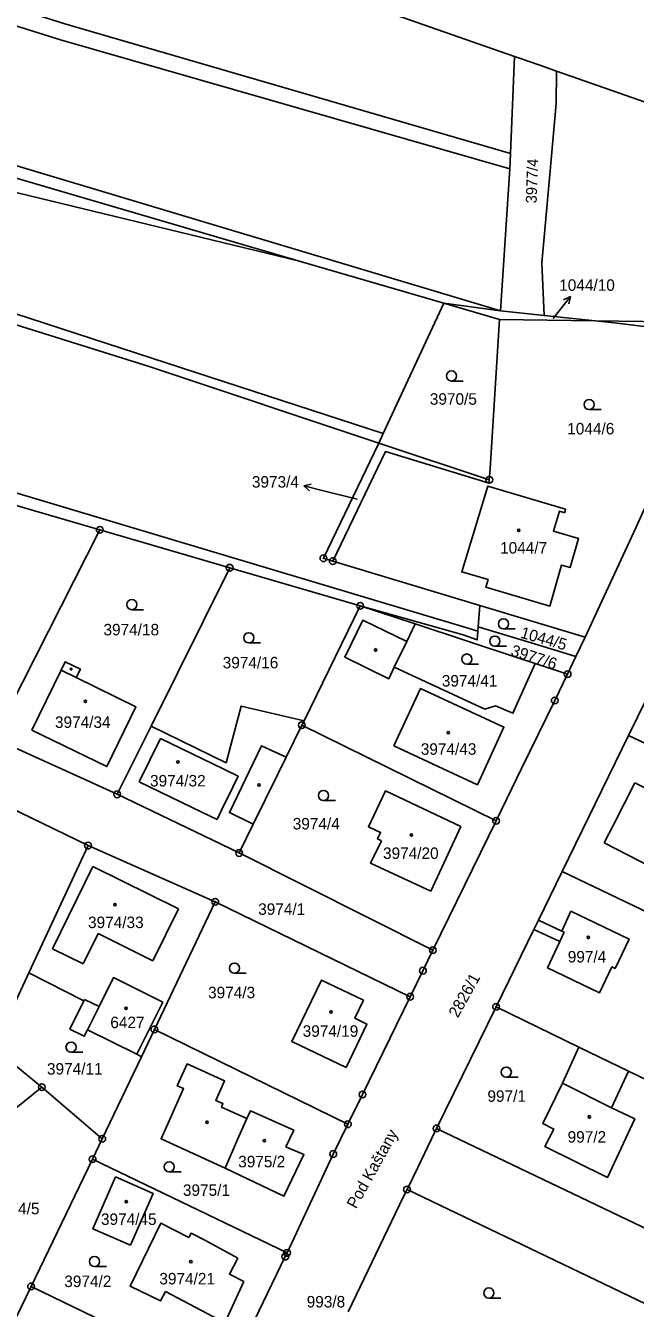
# Model space of a CAD drawing. Extents: x -644096 to -634268, y -1141430 to -1133463.
# Drawn here: x -639654.6 to -639564.5, y -1137562.9 to -1137373.2 of the extents above; entities that cross this region are included whole.
import ezdxf

# ---------------------------------------------------------------- set-up
doc = ezdxf.new("R2010")
doc.units = 0
for name, color, linetype in [('_CIVIL_CONSTRUCTION', 7, 'Continuous'), ('M_Svah_Nasyp', 7, 'Continuous'), ('M_Svah_Zarez', 7, 'Continuous'), ('spodek_zarez', 7, 'Continuous'), ('svrsek_osa_sjezdy', 7, 'Continuous'), ('svrsek_osa_terminal_VRT', 7, 'Continuous'), ('svrsek_osa_VRT', 7, 'Continuous'), ('svrsek_popisy_VRT', 7, 'Continuous'), ('terminal_VRT', 7, 'Continuous')]:
    doc.layers.add(name, color=color, linetype=linetype)

msp = doc.modelspace()

# ---------------------------------------------------------------- linework, layer by layer
at = {"layer": '_CIVIL_CONSTRUCTION'}
for centre, radius in [((-639586.12, -1137440.37), 0.5), ((-639586.12, -1137440.37), 0.0303), ((-639643.69, -1137447.77), 0.5), ((-639643.69, -1137447.77), 0.0303), ((-639610.64, -1137451.97), 0.5), ((-639610.64, -1137451.97), 0.0303), ((-639609.26, -1137452.39), 0.5), ((-639609.26, -1137452.39), 0.0303), ((-639624.49, -1137453.38), 0.5), ((-639624.49, -1137453.38), 0.0303), ((-639605.2, -1137459.01), 0.5), ((-639605.2, -1137459.01), 0.0303), ((-639574.55, -1137469.12), 0.5), ((-639574.55, -1137469.12), 0.0303), ((-639576.45, -1137473.02), 0.5), ((-639576.45, -1137473.02), 0.0303), ((-639613.83, -1137476.66), 0.5), ((-639613.83, -1137476.66), 0.0303), ((-639641.11, -1137486.89), 0.5), ((-639641.11, -1137486.89), 0.0303), ((-639585.12, -1137490.81), 0.5), ((-639585.12, -1137490.81), 0.0303), ((-639645.42, -1137494.47), 0.5), ((-639645.42, -1137494.47), 0.0303), ((-639623.09, -1137495.57), 0.5), ((-639623.09, -1137495.57), 0.0303), ((-639626.62, -1137502.79), 0.5), ((-639626.62, -1137502.79), 0.0303), ((-639594.46, -1137509.95), 0.5), ((-639594.46, -1137509.95), 0.0303), ((-639595.93, -1137512.98), 0.5), ((-639595.93, -1137512.98), 0.0303), ((-639597.81, -1137516.83), 0.5), ((-639597.81, -1137516.83), 0.0303), ((-639585.12, -1137518.32), 0.5), ((-639585.12, -1137518.32), 0.0303), ((-639635.61, -1137521.67), 0.5), ((-639635.61, -1137521.67), 0.0303), ((-639652.25, -1137530.21), 0.5), ((-639652.25, -1137530.21), 0.0303), ((-639604.86, -1137531.3), 0.5), ((-639604.86, -1137531.3), 0.0303), ((-639607.02, -1137535.7), 0.5), ((-639607.02, -1137535.7), 0.0303), ((-639593.92, -1137536.31), 0.5), ((-639643.32, -1137537.86), 0.5), ((-639593.92, -1137536.31), 0.0303), ((-639643.32, -1137537.86), 0.0303), ((-639609.18, -1137540.1), 0.5), ((-639644.75, -1137540.86), 0.5), ((-639644.75, -1137540.86), 0.0303), ((-639609.18, -1137540.1), 0.0303), ((-639598.28, -1137545.35), 0.5), ((-639598.28, -1137545.35), 0.0303), ((-639616.27, -1137555.27), 0.5), ((-639616.01, -1137554.73), 0.5), ((-639616.01, -1137554.73), 0.0303), ((-639616.27, -1137555.27), 0.0303), ((-639653.84, -1137559.69), 0.5), ((-639653.84, -1137559.69), 0.0303)]:
    msp.add_circle(centre, radius, dxfattribs=at)
at = {"layer": 'M_Svah_Nasyp'}
for p, q in [((-639649.41, -1137468.51), (-639647.16, -1137469.62)), ((-639634.69, -1137478.63), (-639637.87, -1137485.05)), ((-639634.69, -1137478.63), (-639625.46, -1137483.12)), ((-639625.46, -1137483.12), (-639623.22, -1137484.21)), ((-639623.22, -1137484.21), (-639624.02, -1137485.85)), ((-639637.87, -1137485.05), (-639628.6, -1137489.55)), ((-639625.63, -1137489.15), (-639624.02, -1137485.85)), ((-639567.7, -1137491.3), (-639564.62, -1137485.18)), ((-639564.62, -1137485.18), (-639555.45, -1137489.79)), ((-639628.6, -1137489.55), (-639626.35, -1137490.64)), ((-639625.63, -1137489.15), (-639626.35, -1137490.64)), ((-639569.13, -1137494.09), (-639567.7, -1137491.3)), ((-639560.04, -1137498.75), (-639569.13, -1137494.09)), ((-639650.67, -1137509.77), (-639644.69, -1137497.59)), ((-639644.69, -1137497.59), (-639632.03, -1137503.81)), ((-639632.03, -1137503.81), (-639635.83, -1137511.52)), ((-639575.7, -1137508.68), (-639575.05, -1137507.28)), ((-639575.05, -1137507.28), (-639575.41, -1137507.11)), ((-639643.93, -1137507.47), (-639646.14, -1137511.97)), ((-639635.83, -1137511.52), (-639643.93, -1137507.47)), ((-639646.14, -1137511.97), (-639650.67, -1137509.77)), ((-639643.79, -1137518.29), (-639645.52, -1137521.73)), ((-639568.08, -1137533.28), (-639575.32, -1137529.64)), ((-639623.31, -1137537.94), (-639621.94, -1137534.85)), ((-639625.18, -1137542.17), (-639623.31, -1137537.94))]:
    msp.add_line(p, q, dxfattribs=at)
for points in [[(-639598.32, -1137464.29), (-639604.83, -1137461.14), (-639607.46, -1137466.61), (-639600.98, -1137469.82), (-639600.16, -1137468.1)], [(-639600.22, -1137479.71), (-639596.27, -1137471.25), (-639583.96, -1137476.96), (-639587.87, -1137485.48), (-639600.22, -1137479.71)], [(-639616.16, -1137481.42), (-639619.77, -1137479.71), (-639624.54, -1137489.6), (-639621.01, -1137491.32)]]:
    msp.add_lwpolyline(points, dxfattribs=at)
at = {"layer": 'M_Svah_Zarez'}
for centre, radius in [((-639581.78, -1137447.86), 0.175), ((-639602.92, -1137465.52), 0.175), ((-639647.92, -1137468.37), 0.123), ((-639645.8, -1137473.14), 0.175), ((-639592.18, -1137477.77), 0.175), ((-639632.15, -1137482.12), 0.175), ((-639620.14, -1137485.5), 0.175), ((-639597.64, -1137492.89), 0.175), ((-639641.45, -1137503.22), 0.175), ((-639571.49, -1137508.07), 0.175), ((-639639.8, -1137518.54), 0.175), ((-639609.51, -1137519.11), 0.175), ((-639627.84, -1137535.39), 0.175), ((-639571.36, -1137534.6), 0.175), ((-639619.35, -1137538.14), 0.175), ((-639639.78, -1137547.14), 0.175), ((-639630.23, -1137556.01), 0.175)]:
    msp.add_circle(centre, radius, dxfattribs=at)
at = {"layer": 'spodek_zarez'}
msp.add_circle((-638683.07, -1137056.85), 1378.08, dxfattribs=at)
at = {"layer": 'svrsek_osa_sjezdy'}
for p, q in [((-639591.71, -1137425.76), (-639589.96, -1137425.76)), ((-639571.36, -1137429.99), (-639569.61, -1137429.99)), ((-639638.96, -1137459.58), (-639637.21, -1137459.58)), ((-639584.03, -1137462.41), (-639582.28, -1137462.41)), ((-639621.67, -1137464.5), (-639619.92, -1137464.5)), ((-639585.31, -1137464.99), (-639583.56, -1137464.99)), ((-639589.45, -1137467.63), (-639587.7, -1137467.63)), ((-639610.62, -1137487.82), (-639608.87, -1137487.82)), ((-639623.79, -1137513.35), (-639622.04, -1137513.35)), ((-639647.93, -1137525.05), (-639646.18, -1137525.05)), ((-639583.61, -1137528.73), (-639581.86, -1137528.73)), ((-639633.42, -1137542.76), (-639631.67, -1137542.76)), ((-639644.46, -1137556.74), (-639642.71, -1137556.74)), ((-639586.18, -1137561.41), (-639584.43, -1137561.41))]:
    msp.add_line(p, q, dxfattribs=at)
for centre in [(-639591.71, -1137425.01), (-639571.36, -1137429.24), (-639638.96, -1137458.83), (-639584.03, -1137461.66), (-639621.67, -1137463.75), (-639585.31, -1137464.24), (-639589.45, -1137466.88), (-639610.62, -1137487.07), (-639623.79, -1137512.6), (-639647.93, -1137524.3), (-639583.61, -1137527.98), (-639633.42, -1137542.01), (-639644.46, -1137555.99), (-639586.18, -1137560.66)]:
    msp.add_circle(centre, 0.75, dxfattribs=at)
at = {"layer": 'svrsek_osa_terminal_VRT'}
msp.add_arc((-642050.26, -1145189.6), 8802.25, 41.413152, 75.317049, dxfattribs=at)
at = {"layer": 'svrsek_popisy_VRT'}
for p, q in [((-639575.99, -1137415.62), (-639574.14, -1137413.26)), ((-639574.14, -1137413.26), (-639575.15, -1137413.74)), ((-639574.14, -1137413.26), (-639574.36, -1137414.35)), ((-639576.68, -1137416.5), (-639575.99, -1137415.62)), ((-639613.54, -1137441.25), (-639612.45, -1137441.01)), ((-639610.63, -1137441.98), (-639613.54, -1137441.25)), ((-639613.54, -1137441.25), (-639612.69, -1137441.98)), ((-639605.65, -1137443.21), (-639610.63, -1137441.98))]:
    msp.add_line(p, q, dxfattribs=at)
at = {"layer": 'terminal_VRT'}
for p, q in [((-639582.4, -1137377.74), (-639603.14, -1137370.48)), ((-639583, -1137392.11), (-639582.4, -1137377.74)), ((-639614.37, -1137407.96), (-639721.59, -1137382.06)), ((-639583.09, -1137394.38), (-639583, -1137392.11)), ((-639584.49, -1137415.39), (-639583.09, -1137394.38)), ((-639614.37, -1137407.96), (-639592.82, -1137414.26)), ((-639601.8, -1137433.54), (-639592.82, -1137414.26)), ((-639592.82, -1137414.26), (-639584.49, -1137415.39)), ((-639584.63, -1137416.66), (-639592.82, -1137414.26)), ((-639584.49, -1137415.39), (-639578, -1137416.07)), ((-639578, -1137416.07), (-639570.46, -1137416.85)), ((-639570.46, -1137416.85), (-639584.63, -1137416.66)), ((-639602.45, -1137434.93), (-639601.8, -1137433.54)), ((-639602.45, -1137434.93), (-639586.12, -1137440.37)), ((-639662.89, -1137442.16), (-639643.69, -1137447.77)), ((-639643.69, -1137447.77), (-639659.31, -1137478.61)), ((-639643.69, -1137447.77), (-639624.49, -1137453.38)), ((-639624.49, -1137453.38), (-639636.11, -1137476.81)), ((-639624.49, -1137453.38), (-639605.2, -1137459.01)), ((-639609.26, -1137452.39), (-639587.53, -1137458.95)), ((-639613.5, -1137476), (-639605.2, -1137459.01)), ((-639597.06, -1137461.69), (-639605.2, -1137459.01)), ((-639587.53, -1137458.95), (-639587.77, -1137462.13)), ((-639571.96, -1137463.65), (-639587.53, -1137458.95)), ((-639556.77, -1137460.15), (-639565.53, -1137478.18)), ((-639587.82, -1137462.74), (-639587.77, -1137462.13)), ((-639573.31, -1137466.51), (-639571.96, -1137463.65)), ((-639573.31, -1137466.51), (-639574.55, -1137469.12)), ((-639574.55, -1137469.12), (-639579.32, -1137467.55)), ((-639641.11, -1137486.89), (-639636.11, -1137476.81)), ((-639613.83, -1137476.66), (-639613.5, -1137476)), ((-639585.12, -1137490.81), (-639613.83, -1137476.66)), ((-639659.31, -1137478.61), (-639641.11, -1137486.89)), ((-639565.53, -1137478.18), (-639575.34, -1137498.31)), ((-639548.4, -1137486.33), (-639565.53, -1137478.18)), ((-639667.17, -1137483.91), (-639645.42, -1137494.47)), ((-639641.11, -1137486.89), (-639623.09, -1137495.57)), ((-639585.12, -1137490.81), (-639594.46, -1137509.95)), ((-639654.17, -1137513.3), (-639645.42, -1137494.47)), ((-639645.42, -1137494.47), (-639626.62, -1137502.79)), ((-639623.09, -1137495.57), (-639594.46, -1137509.95)), ((-639575.34, -1137498.31), (-639578.86, -1137505.52)), ((-639557.28, -1137506.98), (-639575.34, -1137498.31)), ((-639626.62, -1137502.79), (-639635.61, -1137521.67)), ((-639597.81, -1137516.83), (-639626.62, -1137502.79)), ((-639579.54, -1137506.9), (-639585.12, -1137518.32)), ((-639578.86, -1137505.52), (-639579.54, -1137506.9)), ((-639659.32, -1137524.39), (-639654.17, -1137513.3)), ((-639646.02, -1137517.45), (-639654.17, -1137513.3)), ((-639648.09, -1137521.63), (-639646.02, -1137517.45)), ((-639646.02, -1137517.45), (-639645.92, -1137517.24)), ((-639585.12, -1137518.32), (-639593.92, -1137536.31)), ((-639572.88, -1137524.27), (-639585.12, -1137518.32)), ((-639635.61, -1137521.67), (-639637.53, -1137525.7)), ((-639635.61, -1137521.67), (-639607.02, -1137535.7)), ((-639652.25, -1137530.21), (-639659.32, -1137524.39)), ((-639565.53, -1137527.83), (-639572.88, -1137524.27)), ((-639637.53, -1137525.7), (-639643.32, -1137537.86)), ((-639637.53, -1137525.7), (-639638.23, -1137525.35)), ((-639551.68, -1137534.56), (-639565.53, -1137527.83)), ((-639652.25, -1137530.21), (-639677.7, -1137550.78)), ((-639643.32, -1137537.86), (-639652.25, -1137530.21)), ((-639593.92, -1137536.31), (-639560.24, -1137552.48)), ((-639643.32, -1137537.86), (-639644.75, -1137540.86)), ((-639644.75, -1137540.86), (-639653.84, -1137559.69)), ((-639644.75, -1137540.86), (-639616.01, -1137554.73)), ((-639563.06, -1137562.24), (-639598.28, -1137545.35)), ((-639653.84, -1137559.69), (-639660.03, -1137572.51)), ((-639625.1, -1137573.57), (-639653.84, -1137559.69))]:
    msp.add_line(p, q, dxfattribs=at)
for points in [[(-639768.87, -1137334.94), (-639648.83, -1137372.92), (-639583, -1137392.11)], [(-639769.29, -1137337.68), (-639649.48, -1137375.29), (-639583.09, -1137394.38)], [(-639829.83, -1137342.03), (-639732.18, -1137372.19), (-639659.94, -1137394.62), (-639614.37, -1137407.96)], [(-639731.65, -1137370.47), (-639659.43, -1137392.89), (-639584.49, -1137415.39)], [(-639576.2, -1137379.91), (-639578.8, -1137379), (-639581.81, -1137377.95), (-639582.4, -1137377.74)], [(-639576.2, -1137379.91), (-639576.24, -1137384.71), (-639577.17, -1137395.19), (-639578.34, -1137408.27), (-639578, -1137416.07)], [(-639357.81, -1137468.06), (-639369.37, -1137461.9), (-639445.24, -1137425.74), (-639576.2, -1137379.91)], [(-639740.1, -1137389.26), (-639687.72, -1137405.5), (-639636.01, -1137422.38), (-639601.8, -1137433.54)], [(-639742.49, -1137390.19), (-639688.29, -1137407.31), (-639636.4, -1137423.62), (-639602.45, -1137434.93)], [(-639748.88, -1137413.85), (-639725.88, -1137421.21), (-639708.97, -1137426.46), (-639589.58, -1137462.19), (-639587.82, -1137462.74)], [(-639584.63, -1137416.66), (-639586.01, -1137438.69), (-639586.12, -1137440.37)], [(-639571.96, -1137463.65), (-639564.48, -1137447.46), (-639551.66, -1137419.1), (-639567.63, -1137417.15), (-639570.46, -1137416.85)], [(-639570.46, -1137416.85), (-639549.24, -1137417.14), (-639544.66, -1137417.01)], [(-639609.26, -1137452.39), (-639610.64, -1137451.97), (-639602.45, -1137434.93)], [(-639586.12, -1137440.37), (-639586.16, -1137440.86), (-639601.48, -1137436.19), (-639609.26, -1137452.39)], [(-639574.97, -1137445.23), (-639575.77, -1137444.99), (-639576.64, -1137447.95), (-639572.92, -1137449.06), (-639574.18, -1137453.34), (-639575.44, -1137452.97), (-639577.19, -1137459.05), (-639586.64, -1137456.23), (-639586.31, -1137455.12), (-639590.2, -1137453.98), (-639586.35, -1137441.29), (-639574.85, -1137444.72), (-639574.97, -1137445.23)], [(-639605.2, -1137459.01), (-639589.98, -1137463.32), (-639587.92, -1137464.06), (-639587.82, -1137462.74)], [(-639597.06, -1137461.69), (-639598.32, -1137464.29), (-639600.16, -1137468.1), (-639586.77, -1137474.28), (-639585.21, -1137473.78), (-639582.63, -1137474.91), (-639579.32, -1137467.55)], [(-639579.32, -1137467.55), (-639581.89, -1137466.7), (-639597.06, -1137461.69)], [(-639587.77, -1137462.13), (-639579.44, -1137464.65), (-639573.31, -1137466.51)], [(-639653.72, -1137477.4), (-639649.41, -1137468.51), (-639648.8, -1137467.27), (-639646.55, -1137468.38), (-639647.16, -1137469.62), (-639638.36, -1137473.94), (-639642.64, -1137482.78), (-639653.72, -1137477.4)], [(-639574.55, -1137469.12), (-639576.45, -1137473.02), (-639581.38, -1137483.09), (-639582.08, -1137484.61), (-639585.12, -1137490.81)], [(-639636.11, -1137476.81), (-639625.02, -1137482.22), (-639622.77, -1137473.84), (-639613.5, -1137476)], [(-639613.83, -1137476.66), (-639616.16, -1137481.42), (-639617.42, -1137483.99), (-639621.01, -1137491.32), (-639623.09, -1137495.57)], [(-639602.07, -1137493.75), (-639602.63, -1137493.48), (-639602.19, -1137492.55), (-639603.98, -1137491.69), (-639601.47, -1137486.4), (-639590.34, -1137491.66), (-639590.93, -1137492.92), (-639594.74, -1137501.21), (-639603.67, -1137497.09), (-639602.07, -1137493.75)], [(-639578.86, -1137505.52), (-639575.41, -1137507.11), (-639574.06, -1137504.19), (-639565.46, -1137508.31), (-639567.54, -1137512.65), (-639568, -1137512.43), (-639569.83, -1137516.24), (-639577.5, -1137512.56), (-639575.7, -1137508.68), (-639579.54, -1137506.9)], [(-639594.46, -1137509.95), (-639595.93, -1137512.98), (-639597.81, -1137516.83)], [(-639645.92, -1137517.24), (-639643.79, -1137518.29), (-639641.67, -1137514.01), (-639634.37, -1137517.64), (-639638.23, -1137525.35)], [(-639604.7, -1137517.35), (-639605.98, -1137520.02), (-639604.2, -1137520.87), (-639607.29, -1137527.31), (-639615.29, -1137523.48), (-639610.92, -1137514.37), (-639604.7, -1137517.35)], [(-639597.81, -1137516.83), (-639604.86, -1137531.3), (-639607.02, -1137535.7)], [(-639638.23, -1137525.35), (-639645.52, -1137521.73), (-639645.99, -1137522.67), (-639648.09, -1137521.63)], [(-639565.53, -1137527.83), (-639568.08, -1137533.28), (-639564.62, -1137534.9), (-639568.67, -1137543.55), (-639577.91, -1137539.01), (-639576.6, -1137536.4), (-639578.22, -1137535.58), (-639575.32, -1137529.64), (-639572.88, -1137524.27)], [(-639615, -1137536.56), (-639616.17, -1137539.02), (-639613.53, -1137540.19), (-639616.47, -1137546.35), (-639625.18, -1137542.17), (-639634.63, -1137537.84), (-639631.3, -1137530.43), (-639632.23, -1137530.01), (-639630.78, -1137526.78), (-639625.25, -1137529.26), (-639626.56, -1137532.17), (-639625.48, -1137532.65), (-639625.71, -1137533.16), (-639621.94, -1137534.85), (-639621.43, -1137533.71), (-639615, -1137536.56)], [(-639607.02, -1137535.7), (-639609.18, -1137540.1), (-639616.01, -1137554.73)], [(-639598.28, -1137545.35), (-639596.7, -1137542.08), (-639594.66, -1137537.84), (-639593.92, -1137536.31)], [(-639641.38, -1137543.49), (-639635.82, -1137545.92), (-639639.17, -1137553.58), (-639644.71, -1137551.15), (-639641.38, -1137543.49)], [(-639598.28, -1137545.35), (-639598.8, -1137546.4), (-639607, -1137563.46)], [(-639633.97, -1137560.46), (-639634.69, -1137561.83), (-639639.19, -1137559.63), (-639634.68, -1137550.34), (-639630.53, -1137552.46), (-639630.2, -1137551.82), (-639628.05, -1137552.91)], [(-639628.05, -1137552.91), (-639623.29, -1137555.51), (-639624.52, -1137557.89), (-639622.4, -1137558.98), (-639625.23, -1137565.06), (-639633.97, -1137560.46)], [(-639616.01, -1137554.73), (-639616.27, -1137555.27), (-639624.06, -1137571.41), (-639625.1, -1137573.57)]]:
    msp.add_lwpolyline(points, dxfattribs=at)

# ---------------------------------------------------------------- texts
at = {"layer": 'svrsek_osa_VRT'}
for s, height, rotation, p in [('3977/4', 1.615, 88, (-639579.13, -1137399.49)), ('1044/5', 1.7, 344, (-639581.64, -1137463.7)), ('3977/6', 1.7, 342, (-639583.07, -1137466.33)), ('2826/1', 1.7, 61, (-639590.77, -1137520.06))]:
    msp.add_text(s, height=height, rotation=rotation, dxfattribs=at).set_placement(p)
for s, p in [('1044/10', (-639575.79, -1137412.41)), ('3970/5', (-639594.91, -1137429.26)), ('1044/6', (-639574.6, -1137433.65)), ('3973/4', (-639621.21, -1137441.52)), ('1044/7', (-639584.53, -1137451.28)), ('3974/18', (-639643.14, -1137463.38)), ('3974/16', (-639625.52, -1137468.26)), ('3974/41', (-639593.14, -1137470.95)), ('3974/34', (-639650.31, -1137477.07)), ('3974/43', (-639596.25, -1137481.04)), ('3974/32', (-639636.26, -1137485.73)), ('3974/4', (-639615.17, -1137492.09)), ('3974/20', (-639601.83, -1137496.45)), ('3974/1', (-639620.28, -1137504.72)), ('3974/33', (-639645.42, -1137506.68)), ('997/4', (-639574.53, -1137511.77)), ('3974/3', (-639627.68, -1137517.06)), ('6427', (-639642.13, -1137521.48)), ('3974/19', (-639613.7, -1137522.76)), ('3974/11', (-639651.49, -1137528.35)), ('997/1', (-639586.4, -1137532.38)), ('997/2', (-639574.55, -1137538.42)), ('3975/2', (-639623.23, -1137542.07)), ('3975/1', (-639631.4, -1137546.29)), ('3974/5', (-639659.55, -1137549.02)), ('3974/45', (-639643.51, -1137550.59)), ('3974/2', (-639648.93, -1137559.78)), ('3974/21', (-639634.88, -1137559.39)), ('993/8', (-639613.11, -1137562.8))]:
    msp.add_text(s, height=1.7, dxfattribs=at).set_placement(p)
at = {"layer": 'svrsek_popisy_VRT'}
msp.add_text('Pod Kaštany', height=1.7, rotation=61, dxfattribs=at).set_placement((-639605.81, -1137548.31))

doc.saveas('drawing.dxf')
